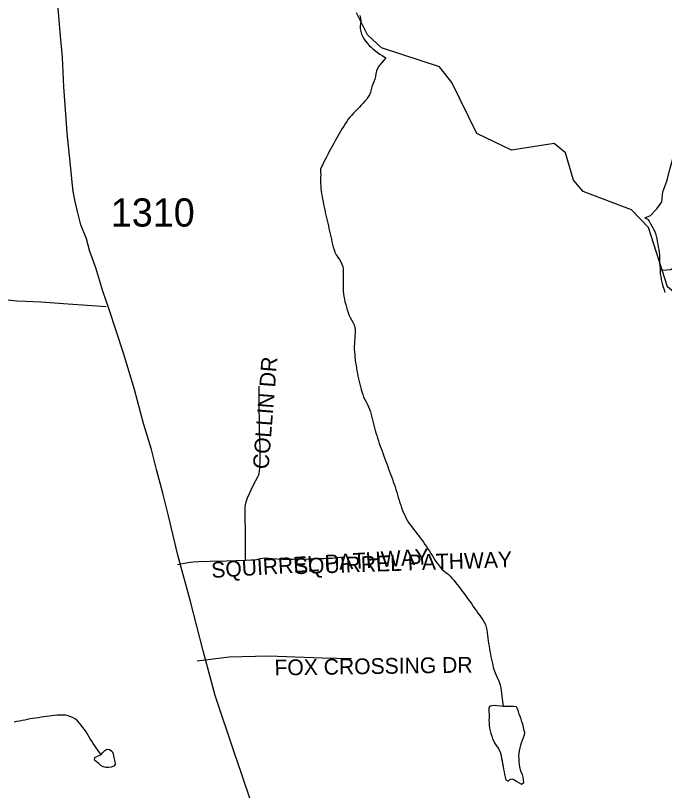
# Model space of a CAD drawing. Extents: x 1950930 to 2061844, y 904556 to 1017002.
# Drawn here: x 1975069 to 1978977, y 970163 to 974830 of the extents above; entities that cross this region are included whole.
import ezdxf

# ---------------------------------------------------------------- set-up
doc = ezdxf.new("R2010")
doc.units = 0
for name, color, linetype in [('Exist Hydrographic Creek Single Shore', 7, 'Continuous'), ('Exist Hydrographic Misc Water Feature', 7, 'Continuous'), ('Exist Road Non-System Type 51', 7, 'Continuous'), ('Exist Road Non-System Type 51 Label', 7, 'Continuous'), ('Exist Road Secondary Type 51 Attributed', 7, 'Continuous'), ('Exist Road Secondary Type 51 Number Label', 7, 'Continuous')]:
    doc.layers.add(name, color=color, linetype=linetype)

msp = doc.modelspace()

# ---------------------------------------------------------------- linework, layer by layer
at = {"layer": 'Exist Hydrographic Creek Single Shore'}
msp.add_lwpolyline([(1980945.2, 971508), (1980795.3, 971685.1), (1980687.3, 971992.6), (1980245.4, 972126.5), (1979879.4, 972544.3), (1979637.4, 972759.4), (1979329.2, 972919.9), (1978996.2, 973196.1), (1978880.3, 973552.9), (1978779.2, 973660), (1978488.3, 973771), (1978430.2, 973837.9), (1978380.2, 974003.1), (1978313.4, 974060.2), (1978055.2, 974019.7), (1977846.2, 974119.1), (1977697.2, 974427.5), (1977622.3, 974520.9), (1977272.3, 974636.5), (1977188.2, 974713.7), (1977122.2, 974846.3)], dxfattribs=at)
at = {"layer": 'Exist Hydrographic Misc Water Feature'}
for points in [[(1977142.7, 974830.5), (1977146.4, 974814.8), (1977148.3, 974798.4), (1977146.8, 974782), (1977144.4, 974765.7), (1977144.8, 974749.3), (1977148.3, 974733.6), (1977153.4, 974717.9), (1977160, 974702.2), (1977168.2, 974688.1), (1977177.4, 974674.8), (1977188.1, 974662.3), (1977199.5, 974650.5), (1977211.6, 974638.8), (1977223.9, 974627.8), (1977236.4, 974617.8), (1977249.6, 974607.6), (1977262.9, 974598.3), (1977276.4, 974589.1), (1977300.2, 974574.6)], [(1977300.2, 974574.6), (1977289.4, 974562.5), (1977278.1, 974549.6), (1977266.8, 974537.6), (1977256.7, 974524.6), (1977248.1, 974511.7), (1977242.6, 974496.2), (1977239.9, 974479.9), (1977237.3, 974463.5), (1977233, 974447.2), (1977227.6, 974431.7), (1977221.5, 974417), (1977215.9, 974401.6), (1977211, 974385.3), (1977206.5, 974369), (1977201.2, 974353.5), (1977193.6, 974339.6), (1977184, 974326.7), (1977173.7, 974313.9), (1977162.6, 974301.7), (1977151.1, 974289.7), (1977139.7, 974278.4), (1977128, 974266.3), (1977116.3, 974255.1), (1977104.8, 974243), (1977093.7, 974231), (1977083.1, 974218), (1977073, 974205.2), (1977063.6, 974192.2), (1977054.6, 974178.5), (1977045.8, 974164.7), (1977037.1, 974150.1), (1977028.9, 974136.3), (1977020.7, 974121.8), (1977012.5, 974107.9), (1977004.7, 974093.4), (1976996.5, 974078.7), (1976988.7, 974064.1), (1976980.7, 974050.4), (1976972.8, 974035.7), (1976964.8, 974021.2), (1976956.8, 974006.5), (1976949, 973992.7), (1976941.2, 973978.1), (1976933.8, 973963.6), (1976926.4, 973948.9), (1976919.4, 973933.5), (1976912.5, 973918.9), (1976906.7, 973904.2), (1976906.5, 973887), (1976906.9, 973870.6), (1976906.7, 973854.2), (1976906.5, 973837.8), (1976906.3, 973821.4), (1976906.9, 973805), (1976907.8, 973788.4), (1976909.8, 973772), (1976912.5, 973756.4), (1976915.1, 973740), (1976918, 973724.3), (1976921.3, 973707.8), (1976924.6, 973692.2), (1976927.6, 973675.7), (1976931.1, 973660), (1976934.8, 973643.6), (1976938.3, 973627.9), (1976942.2, 973611.4), (1976945.9, 973595.7), (1976949.4, 973580), (1976953.1, 973563.5), (1976957, 973547.8), (1976960.7, 973531.4), (1976964.1, 973515.7), (1976967.8, 973499.2), (1976971.3, 973483.6), (1976975, 973467.1), (1976978.7, 973451.4), (1976983, 973435.8), (1976987.7, 973420.1), (1976993.1, 973404.4), (1977000.2, 973389.4), (1977009.5, 973375.3), (1977019.3, 973361.9), (1977028.3, 973347.8), (1977035.3, 973333.7), (1977039.4, 973318.1), (1977041.4, 973302.5), (1977042.7, 973286.1), (1977042.9, 973269.6), (1977042.7, 973253.2), (1977042.3, 973236.8), (1977041.9, 973219.5), (1977041.4, 973203.1), (1977041.6, 973186.7), (1977042.5, 973170.3), (1977043.9, 973153.9), (1977046.6, 973137.4), (1977049.4, 973121.7), (1977053.1, 973105.3), (1977057.4, 973089.5)], [(1978858.4, 973611.9), (1978893.7, 973626.8), (1978931.6, 973667), (1978961.6, 973709.1), (1978967.3, 973768.8), (1978991.5, 973832.3), (1979009.3, 973902.5), (1979029.2, 973974.3), (1979059.4, 974041), (1979089.3, 974078.9), (1979127.2, 974116.7), (1979219.1, 974136.9), (1979293.1, 974152.6), (1979346.8, 974146.6), (1979421.1, 974138.5), (1979496.9, 974146.8), (1979596.8, 974178.4), (1979664.7, 974202.3), (1979744.4, 974250.7), (1979854.3, 974296.9), (1979926.3, 974316.8), (1979978.4, 974330.5), (1980002, 974352.9)], [(1978858.4, 973611.9), (1978874.4, 973603.4), (1978884.5, 973590.9), (1978892.7, 973575.1), (1978901.3, 973561.8), (1978909.9, 973547.6), (1978917.7, 973532.7), (1978923.4, 973517.8), (1978927.5, 973502.2), (1978931, 973485.7), (1978933.7, 973469.2), (1978936.5, 973453.5), (1978939.8, 973437.1), (1978942.7, 973420.6), (1978944.9, 973405), (1978946.2, 973388.5), (1978946.6, 973372.1), (1978947.2, 973355.7), (1978948, 973339.3), (1978949, 973322.9), (1978950.3, 973306.4), (1978950.9, 973300.6)], [(1978950.9, 973300.6), (1978967.7, 973297), (1979015.5, 973300.9), (1979043.6, 973322.6), (1979075.6, 973346.5), (1979109.4, 973367.1), (1979153.5, 973395), (1979233.5, 973408.9), (1979325.3, 973411), (1979413.3, 973416.6), (1979477.1, 973421.1), (1979537.1, 973424.7), (1979577.1, 973426.3), (1979577.3, 973438.6)], [(1978950.9, 973300.6), (1978951.9, 973290), (1978951.7, 973273.6), (1978954.2, 973257.9), (1978957.2, 973241.4), (1978960.5, 973225), (1978964.6, 973209.3), (1978968.9, 973193.6), (1978974.3, 973177.9), (1978979.6, 973162.2)], [(1977057.4, 973089.5), (1977061.7, 973073.8), (1977066.9, 973058.2), (1977071.8, 973042.5), (1977076.9, 973026.8), (1977083.5, 973011.9), (1977091.9, 972996.9), (1977100.3, 972982.8), (1977107.7, 972967.9), (1977112, 972952.2), (1977113.8, 972936.7), (1977114, 972920.2), (1977113.4, 972903.9), (1977112.2, 972887.4), (1977111, 972871), (1977109.7, 972854.6), (1977108.9, 972837.4), (1977109.1, 972821), (1977109.9, 972804.6), (1977111.6, 972789), (1977113.2, 972772.6), (1977115.1, 972756.1), (1977117.5, 972739.6), (1977119.8, 972723.2), (1977122.4, 972707.5), (1977125.3, 972691.1), (1977128.2, 972674.6), (1977131.5, 972658.9), (1977134.5, 972642.4), (1977138, 972626.8), (1977141.9, 972610.3), (1977145.8, 972594.6), (1977150.3, 972578.9), (1977154.8, 972563.3), (1977159.8, 972547.6), (1977165.5, 972531.9), (1977172.3, 972516.9), (1977180.1, 972502.9), (1977188.1, 972487.9), (1977195.4, 972473.9), (1977201.8, 972458.9), (1977207.1, 972443.2), (1977211.6, 972427.5), (1977215.9, 972411.8), (1977219.8, 972395.3), (1977223.5, 972379.6), (1977227.4, 972363.2), (1977231.3, 972347.5), (1977235.6, 972331.9), (1977239.9, 972316.2), (1977244.4, 972300.5), (1977249.2, 972284.8), (1977254.3, 972269.1), (1977259.8, 972253.4), (1977265.2, 972237.6), (1977270.9, 972222.8), (1977276.4, 972207.1), (1977282.2, 972191.4), (1977287.7, 972176.5), (1977293.5, 972160.8), (1977299, 972145.2), (1977304.9, 972130.2), (1977310.3, 972114.5), (1977316.2, 972099.6), (1977322, 972084), (1977327.5, 972068.3), (1977333.2, 972053.3), (1977338.8, 972037.6), (1977344.3, 972021.9), (1977349.8, 972007.1), (1977355.2, 971991.4), (1977360.1, 971975.7), (1977364.8, 971960), (1977369.7, 971944.3), (1977374.4, 971927.7), (1977379.2, 971912), (1977384.1, 971896.3), (1977389.2, 971880.6), (1977394.5, 971865), (1977400.1, 971850.1), (1977406.4, 971835.1), (1977412.8, 971820.3), (1977420, 971805.4), (1977428, 971791.3), (1977436.4, 971777.2), (1977445.4, 971763.9), (1977454.8, 971750.4), (1977464.9, 971737.2), (1977475.1, 971724.7), (1977485.2, 971711.3), (1977495.6, 971698.8), (1977505.9, 971685.4), (1977515.9, 971672.1), (1977525.6, 971658.8), (1977535, 971645.4), (1977544, 971632.1), (1977553, 971618.1), (1977561.9, 971603.9), (1977570.7, 971590.6), (1977579.5, 971576.4)], [(1977579.5, 971576.4), (1977588.3, 971562.3), (1977597.1, 971549), (1977606.4, 971534.8), (1977615.8, 971521.5), (1977625.8, 971509.1), (1977636.3, 971496.5), (1977648.6, 971485.6), (1977661.5, 971475.5), (1977674.4, 971465.3), (1977686.3, 971453.6), (1977697.4, 971441.9), (1977707.9, 971429.3), (1977718.5, 971416.8), (1977728.8, 971403.5), (1977739, 971391), (1977748.9, 971377.7), (1977758.7, 971364.3), (1977768.6, 971351.8), (1977778.2, 971338.5), (1977787.8, 971325.2), (1977797.5, 971311.8), (1977806.7, 971298.5), (1977816.1, 971284.4), (1977825.6, 971271), (1977834.8, 971257.7), (1977844.2, 971244.4), (1977854.1, 971231.1), (1977864.3, 971217.7), (1977874.2, 971204.4), (1977883.2, 971190.2), (1977891.6, 971176.2), (1977898.6, 971162), (1977903.9, 971147.2), (1977907.2, 971130.8), (1977909.6, 971115.1), (1977911.3, 971097.8), (1977912.9, 971081.4), (1977915.2, 971064.9), (1977917.8, 971049.3), (1977920.9, 971032.8), (1977923.8, 971016.2), (1977926.4, 971000.7), (1977929.5, 970984.2), (1977932.4, 970967.8), (1977935.7, 970952.1), (1977939.2, 970935.6), (1977942.6, 970919.9), (1977946.5, 970904.2), (1977951.5, 970888.5), (1977957.2, 970872.8), (1977963.6, 970857.9), (1977970.5, 970843), (1977976.9, 970827.3), (1977982.8, 970812.4), (1977987.3, 970796.7), (1977990.8, 970781.1), (1977993.7, 970764.5), (1977996, 970748.1), (1977997.8, 970731.7), (1977999.7, 970715.2), (1978002.1, 970699.5), (1978006.2, 970669.9)], [(1978006.2, 970669.9), (1977988.8, 970671.1), (1977970.3, 970673.2), (1977952.3, 970674.4), (1977936.3, 970673.9), (1977924.4, 970669.2), (1977918.7, 970657.8), (1977918.7, 970639.8), (1977920.5, 970620.9), (1977920.7, 970603.7), (1977920.3, 970587.3), (1977920.5, 970570.9), (1977921.5, 970554.4), (1977923.8, 970538), (1977927.1, 970522.3), (1977931.6, 970505.8), (1977936.7, 970490.9), (1977942.4, 970475.2), (1977948.8, 970460.3), (1977956, 970445.4), (1977965.4, 970432.1), (1977975.7, 970418.7), (1977983.5, 970404.7), (1977988.8, 970388.9), (1977992.9, 970373.3), (1977996.2, 970356.8), (1977999.4, 970341.1), (1978002.7, 970324.6), (1978005.8, 970308.9), (1978008.3, 970292.5), (1978010.9, 970276.1), (1978013.8, 970259.6), (1978016.9, 970243.1), (1978021.8, 970228.2), (1978036.2, 970218.9), (1978046.4, 970228.5), (1978058.3, 970234.1), (1978074.3, 970227.1), (1978087.8, 970217.1), (1978101.8, 970208.5), (1978116.5, 970201.7), (1978129.9, 970211.2), (1978128.8, 970226.8), (1978125.8, 970243.3), (1978121.9, 970259), (1978115.1, 970273.9), (1978109.2, 970288.7), (1978106.3, 970305.2), (1978104.2, 970321.7), (1978102.6, 970338.1), (1978101.6, 970354.5), (1978100.9, 970371), (1978101.8, 970387.4), (1978104.2, 970402.9), (1978108.3, 970419.2), (1978112.8, 970435.5), (1978117.1, 970451.1), (1978123.1, 970466.5), (1978128.8, 970482), (1978133.8, 970497.5), (1978135.6, 970513), (1978130.9, 970529.6), (1978127.2, 970545.2), (1978123.3, 970561.7), (1978119, 970577.4), (1978113.7, 970593.1), (1978107.9, 970608), (1978102.2, 970623.7), (1978097.1, 970639.4), (1978092.5, 970655), (1978086.6, 970667.6), (1978070.6, 970668.7), (1978054.2, 970669), (1978037.6, 970669.3), (1978006.2, 970669.9)], [(1975583.3, 970378.8), (1975574.1, 970392.1), (1975564.7, 970406.2), (1975555.6, 970419.6), (1975546.4, 970433), (1975537.4, 970447), (1975528.2, 970460.3), (1975519.3, 970474.5), (1975510.7, 970488.6), (1975502.3, 970502.7), (1975493.9, 970516.8), (1975485.1, 970530.2), (1975475.7, 970543.5), (1975465.4, 970556.8), (1975454.8, 970569.3), (1975443.3, 970581.9), (1975431, 970592.8), (1975417.4, 970600.5), (1975402.5, 970607.4), (1975386.5, 970612.6), (1975370.1, 970616.3), (1975353.5, 970617.4), (1975337.1, 970616.9), (1975320.9, 970616.4), (1975304.7, 970615.2), (1975288.5, 970613.8), (1975272.1, 970611.7), (1975255.6, 970609.5), (1975239.2, 970606.7), (1975223, 970604.5), (1975206.8, 970601.5), (1975190.4, 970599.4), (1975174.2, 970596.5), (1975158, 970594.4), (1975142, 970591.4), (1975125.6, 970587.7), (1975109.6, 970584.7), (1975093.4, 970580.9), (1975077.5, 970577.9), (1975061.5, 970575.1)], [(1975583.3, 970378.8), (1975595.2, 970391.7), (1975606.9, 970404.6), (1975619.4, 970412.5), (1975634.4, 970410.5), (1975649.1, 970399.7), (1975657.3, 970386.3), (1975660, 970369.8), (1975663.7, 970353.3), (1975667.8, 970337.6), (1975670.3, 970320.4), (1975662.1, 970309), (1975645.9, 970303.7), (1975629.5, 970301.5), (1975612.8, 970301.8), (1975596.6, 970306.3), (1975582.7, 970313.9), (1975570.2, 970324.9), (1975557.1, 970335.9), (1975545.6, 970346.8), (1975547.2, 970362.3), (1975562.4, 970369.4), (1975583.3, 970378.8)]]:
    msp.add_lwpolyline(points, dxfattribs=at)
at = {"layer": 'Exist Road Non-System Type 51'}
for points in [[(1975614.5, 973076.1), (1975387.1, 973091.6), (1975222.5, 973103.1), (1975128.6, 973107.9), (1975079.8, 973110.8), (1975021.4, 973115.6)], [(1976454.5, 971551.2), (1976455.1, 971622.8), (1976454.9, 971702.2), (1976454.9, 971739.8), (1976453.1, 971790.8), (1976452.1, 971845.5), (1976453.2, 971867.9), (1976454.8, 971883), (1976458.2, 971901.2), (1976467, 971926.6), (1976477.8, 971952.2), (1976488.2, 971974.1), (1976503.1, 972003.2), (1976516.9, 972029.5), (1976528.8, 972053.1), (1976533.9, 972064), (1976536.2, 972074.2), (1976538.1, 972085.6), (1976540.1, 972101.7), (1976542.5, 972151.3), (1976542, 972210.5), (1976539.8, 972287.4), (1976538.1, 972336.2), (1976537.9, 972407.1), (1976537.4, 972451.3), (1976536.6, 972529.1), (1976537.1, 972598.3)], [(1976045.2, 971525), (1976107.1, 971535.9), (1976140, 971539.8), (1976171, 971541.7), (1976241.4, 971545), (1976340, 971546.4), (1976454.5, 971551.2)], [(1976454.5, 971551.2), (1976488, 971551.7), (1976513.2, 971552.6), (1976528, 971555.5), (1976543.2, 971559.8), (1976557, 971562.1), (1976571.8, 971563.6), (1976593.2, 971562.1), (1976615.6, 971559.8), (1976642.2, 971558.8), (1976677.9, 971556.9), (1976741.2, 971556.9), (1976833.1, 971558.8), (1976886.4, 971559.8), (1976923.1, 971560.7), (1976954, 971561.7), (1976975.9, 971563.1), (1977008.8, 971565.9), (1977044.5, 971570.2)], [(1976163.2, 970943.7), (1976356.8, 970968.6), (1976593.4, 970974.4), (1976916.6, 970962.9), (1977092.1, 970957.8)]]:
    msp.add_lwpolyline(points, dxfattribs=at)
at = {"layer": 'Exist Road Secondary Type 51 Attributed'}
msp.add_lwpolyline([(1976491, 970087.9), (1976429.5, 970266.1), (1976387.8, 970388.2), (1976270.8, 970736.3), (1976199.5, 971004.5), (1976122.4, 971300.8), (1976047.2, 971580.8), (1975989.9, 971817.1), (1975956.3, 971953), (1975918.7, 972097.1), (1975889.1, 972217.3), (1975839.6, 972373.4), (1975786.2, 972577.4), (1975718.7, 972797.7), (1975631.4, 973065.8), (1975595.8, 973169.9), (1975552.1, 973310.1), (1975516.5, 973408.1), (1975496.7, 973486.1), (1975462.8, 973570.2), (1975443.1, 973650.3), (1975429.3, 973710.4), (1975415.6, 973770.3), (1975407.7, 973846.3), (1975398, 973948.3), (1975380.4, 974122.3), (1975372.8, 974236.3), (1975361.2, 974400.4), (1975351.8, 974576.5), (1975338.2, 974730.4), (1975326.6, 974874.5)], dxfattribs=at)

# ---------------------------------------------------------------- texts
at = {"layer": 'Exist Road Non-System Type 51 Label'}
for s, rotation, p in [('  COLLIN DR', 85.4602, (1976587.2, 972025.5)), ('  SQUIRREL PATHWAY', 3.6507, (1976181, 971438.5)), ('  SQUIRREL PATHWAY', 1.8599, (1976677.5, 971463.3)), ('  FOX CROSSING DR', 0.8665, (1976558.8, 970854.7))]:
    msp.add_text(s, height=95, rotation=rotation, dxfattribs=at).set_placement(p)
at = {"layer": 'Exist Road Secondary Type 51 Number Label'}
msp.add_text('1310', height=170, dxfattribs=at).set_placement((1975642.9, 973559.1))

doc.saveas('drawing.dxf')
